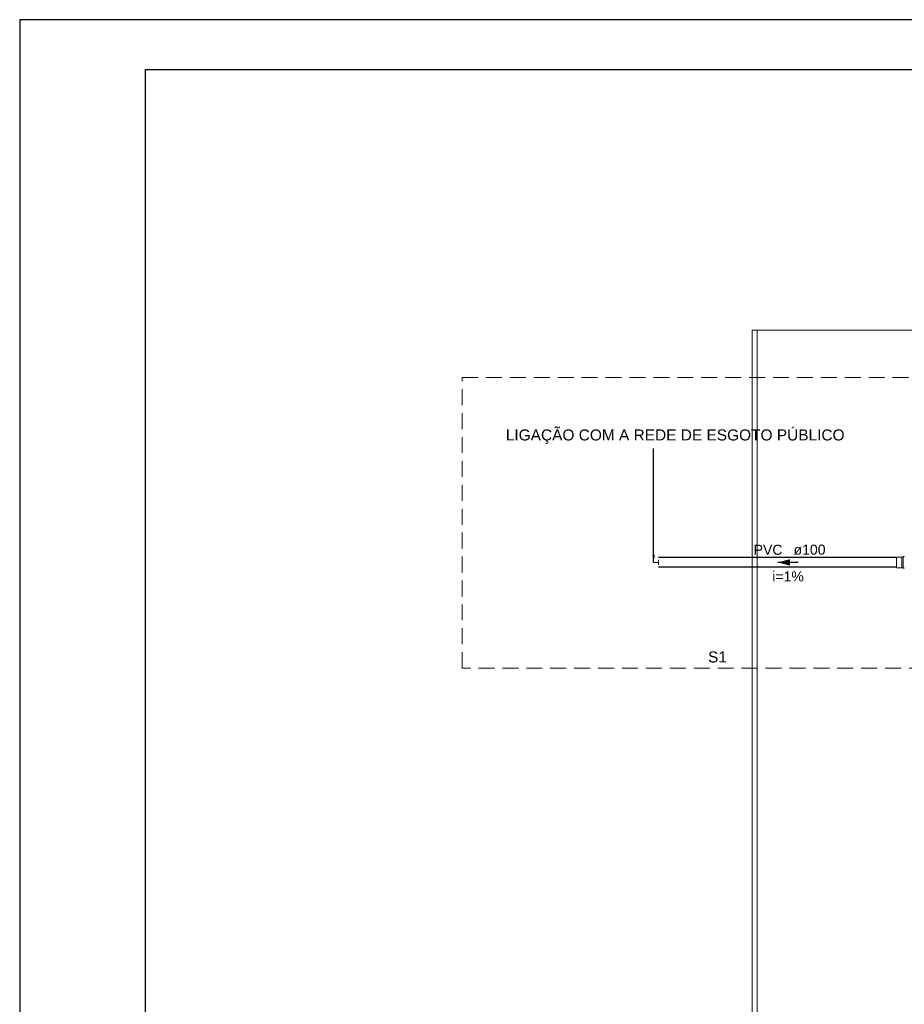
# Model space of a CAD drawing. Header units: millimetres. Extents: x 321 to 585, y -277 to 9.
# Tile 937 of 1056: x 322 to 340, y -11 to 9. Entities that reach past the tile are written whole.
import ezdxf

# ---------------------------------------------------------------- set-up
doc = ezdxf.new("R2010")
doc.units = ezdxf.units.MM
doc.header["$MEASUREMENT"] = 0
doc.linetypes.add('HIDDEN2', pattern=[0.47625, 0.3175, -0.15875])
doc.linetypes.add('NULL', pattern=[0])
for name, color, linetype, lineweight in [('Cotas', 1, 'Continuous', 0), ('DI-Detalhes', 5, 'HIDDEN2', 9), ('IFC-Laje-Contorno', 134, 'Continuous', 5), ('IFC-Parede padrão-Contorno', 44, 'Continuous', 5), ('Simbolos', 5, 'Continuous', 20), ('Simbolos_int', 2, 'Continuous', 15), ('Textos', 7, 'Continuous', 9), ('TQ-Condutos', 3, 'Continuous', 25), ('TQ-Conexões', 9, 'Continuous', 18), ('TQ-Sentido conduto', 9, 'Continuous', 30), ('TQ-Textos conduto', 7, 'Continuous', 9)]:
    doc.layers.add(name, color=color, linetype=linetype, lineweight=lineweight)
doc.layers.add('SEDUC_MARF', color=1, linetype='Continuous')
doc.layers.add('SEDUC_MARGG', color=7, linetype='Continuous')
doc.styles.add('Arial', font='arial.ttf')
doc.dimstyles.get("Standard").update_dxf_attribs({"dimtxt": 0.18, "dimasz": 0.18, "dimexe": 0.18, "dimexo": 0.0625, "dimgap": 0.09, "dimtad": 0, "dimtih": 1, "dimtoh": 1, "dimdec": 4, "dimzin": 0, "dimdsep": 46, "dimtxsty": 'Standard', "dimcen": 0.09, "dimadec": 0, "dimazin": 0, "dimtfac": 1, "dimtdec": 4, "dimtofl": 0, "dimtmove": 0, "dimatfit": 3, "dimfxl": 1, "dimtolj": 1, "dimtzin": 0, "dimarcsym": 0})

msp = doc.modelspace()

# ---------------------------------------------------------------- hatches: boundary and pattern name
at = {"layer": 'TQ-Sentido conduto', "linetype": 'Continuous'}
msp.add_hatch(color=7, dxfattribs=at).paths.add_polyline_path([(337.317, -1.951), (337.558, -2.015), (337.558, -1.886)])

# ---------------------------------------------------------------- linework, layer by layer
at = {"layer": 'DI-Detalhes'}
msp.add_lwpolyline([(331.027, 1.733), (341.197, 1.733), (341.197, -4.057), (331.027, -4.057), (331.027, 1.733)], dxfattribs=at)
at = {"layer": 'IFC-Laje-Contorno', "color": 7, "lineweight": 5}
for p, q in [((336.904, 2.677), (343.468, 2.677)), ((336.904, -14.815), (336.904, 2.677))]:
    msp.add_line(p, q, dxfattribs=at)
at = {"layer": 'IFC-Parede padrão-Contorno', "color": 7, "lineweight": 5}
for p, q in [((336.804, -14.815), (336.804, 2.677)), ((336.804, 2.677), (336.904, 2.677))]:
    msp.add_line(p, q, dxfattribs=at)
at = {"layer": 'SEDUC_MARF', "color": 7}
msp.add_lwpolyline([(441.119, 8.86), (322.219, 8.86), (322.219, -75.24), (441.119, -75.24)], close=True, dxfattribs=at)
at = {"layer": 'SEDUC_MARGG'}
msp.add_lwpolyline([(324.719, -74.24), (440.119, -74.24), (440.119, 7.86), (324.719, 7.86), (324.719, -74.24)], dxfattribs=at)
at = {"layer": 'Simbolos'}
for p, q in [((339.781, -1.845), (339.676, -1.845)), ((339.805, -1.844), (339.781, -1.844)), ((339.781, -1.844), (339.781, -1.845)), ((339.808, -1.837), (339.807, -1.842)), ((339.829, -1.835), (339.81, -1.835)), ((339.831, -1.837), (339.832, -1.843)), ((339.781, -2.057), (339.676, -2.057)), ((339.805, -2.057), (339.781, -2.057)), ((339.781, -2.057), (339.781, -2.057)), ((339.808, -2.064), (339.807, -2.059)), ((339.829, -2.066), (339.81, -2.066)), ((339.831, -2.064), (339.832, -2.059))]:
    msp.add_line(p, q, dxfattribs=at)
for points in [[(339.805, -1.844), (339.806, -1.844), (339.806, -1.844), (339.806, -1.844), (339.806, -1.844), (339.807, -1.843), (339.807, -1.843), (339.807, -1.843), (339.807, -1.843), (339.807, -1.842)], [(339.81, -1.835), (339.809, -1.835), (339.809, -1.835), (339.809, -1.835), (339.808, -1.836), (339.808, -1.836), (339.808, -1.836), (339.808, -1.836), (339.808, -1.837), (339.808, -1.837)], [(339.831, -1.837), (339.83, -1.836), (339.83, -1.836), (339.83, -1.836), (339.83, -1.836), (339.83, -1.836), (339.829, -1.835), (339.829, -1.835), (339.829, -1.835), (339.829, -1.835)], [(339.807, -2.059), (339.807, -2.059), (339.807, -2.058), (339.807, -2.058), (339.807, -2.058), (339.806, -2.057), (339.806, -2.057), (339.806, -2.057), (339.806, -2.057), (339.805, -2.057)], [(339.808, -2.064), (339.808, -2.064), (339.808, -2.065), (339.808, -2.065), (339.808, -2.065), (339.808, -2.065), (339.809, -2.066), (339.809, -2.066), (339.809, -2.066), (339.81, -2.066)], [(339.829, -2.066), (339.829, -2.066), (339.829, -2.066), (339.829, -2.066), (339.83, -2.066), (339.83, -2.065), (339.83, -2.065), (339.83, -2.065), (339.83, -2.065), (339.831, -2.064)]]:
    msp.add_lwpolyline(points, dxfattribs=at)
at = {"layer": 'Simbolos_int'}
for p, q in [((339.676, -1.845), (339.676, -2.057)), ((339.781, -1.845), (339.781, -2.057)), ((339.807, -1.844), (339.807, -2.057))]:
    msp.add_line(p, q, dxfattribs=at)
at = {"layer": 'TQ-Condutos'}
for p, q in [((339.676, -1.853), (334.941, -1.853)), ((339.676, -2.049), (334.941, -2.049))]:
    msp.add_line(p, q, dxfattribs=at)
at = {"layer": 'TQ-Conexões'}
for p, q in [((334.841, -1.951), (334.941, -1.951)), ((334.941, -1.901), (334.941, -2.001))]:
    msp.add_line(p, q, dxfattribs=at)
at = {"layer": 'TQ-Sentido conduto'}
msp.add_lwpolyline([(337.717, -1.951), (337.317, -1.951)], dxfattribs=at)

# ---------------------------------------------------------------- texts
at = {"layer": 'Textos', "linetype": 'NULL', "char_height": 0.22, "style": 'Arial'}
for s, insert, width, attachment_point, line_spacing_factor in [('LIGAÇÃO COM A REDE DE ESGOTO PÚBLICO', (331.898, 0.554), 13.53412, 4, 0.9), ('S1', (336.112, -3.947), 0.75189, 8, 0.6)]:
    msp.add_mtext(s, dxfattribs=dict(at, insert=insert, width=width, attachment_point=attachment_point, line_spacing_factor=line_spacing_factor))
at = {"layer": 'TQ-Textos conduto', "linetype": 'NULL', "char_height": 0.2, "line_spacing_factor": 0.6, "style": 'Arial'}
for s, insert, width, attachment_point in [('PVC', (337.407, -1.802), 1.14939, 9), ('ø100', (337.627, -1.802), 1.27348, 7), ('i=1%', (337.517, -2.331), 1.25793, 8)]:
    msp.add_mtext(s, dxfattribs=dict(at, insert=insert, width=width, attachment_point=attachment_point))

# ---------------------------------------------------------------- leaders
at = {"layer": 'Cotas'}
msp.add_leader([(334.841, -1.951), (334.841, 0.32)], dimstyle='Standard', override={"dimasz": 0.15}, dxfattribs=at)

doc.saveas('drawing.dxf')
